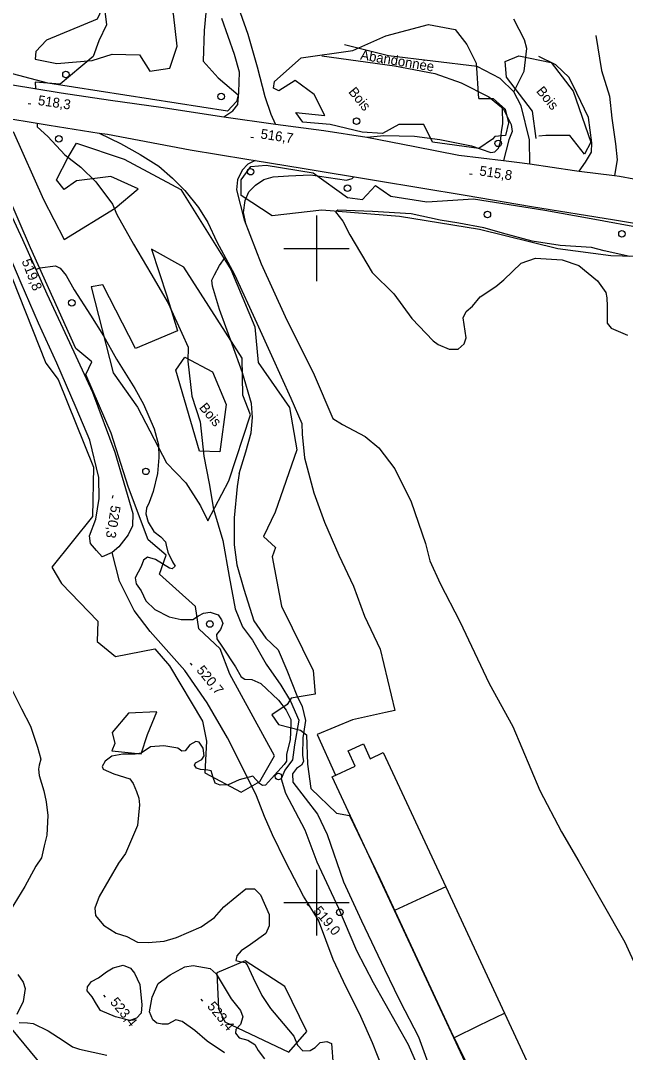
# Model space of a CAD drawing. Extents: x 347312 to 350503, y 6073086 to 6076432.
# Drawn here: x 347809.5 to 347994.5, y 6074754.2 to 6075069.6 of the extents above; entities that cross this region are included whole.
import ezdxf

# ---------------------------------------------------------------- set-up
doc = ezdxf.new("R2010")
doc.units = 0
for name, color, linetype in [('Level 1', 7, 'Continuous'), ('Level 19', 7, 'Continuous'), ('Level 2', 7, 'Continuous'), ('Level 21', 7, 'Continuous'), ('Level 22', 7, 'Continuous'), ('Level 3', 7, 'Continuous'), ('Level 31', 7, 'Continuous'), ('Level 36', 7, 'Continuous'), ('Level 44', 7, 'Continuous'), ('Level 60', 7, 'Continuous'), ('Level 61', 7, 'Continuous')]:
    doc.layers.add(name, color=color, linetype=linetype)

msp = doc.modelspace()

# ---------------------------------------------------------------- linework, layer by layer
at = {"layer": 'Level 1'}
for points in [[(347814.17, 6074993.52), (347815.42, 6074994.01), (347820.21, 6074994.66), (347821.6, 6074993.96), (347823.5, 6074991.71), (347825.88, 6074987.32), (347830.86, 6074979.54), (347834.88, 6074973.21), (347838.84, 6074966.16), (347844.44, 6074957.18), (347847.15, 6074952.4), (347850.34, 6074944.84), (347851.73, 6074939.89), (347851.77, 6074936.07), (347851.36, 6074931.2), (347850.03, 6074925.69), (347848.8, 6074922.26), (347848.08, 6074920.59), (347847.85, 6074918.81), (347848.51, 6074916.3), (347850.29, 6074913.4), (347852.4, 6074911.85), (347853.86, 6074910.29), (347854.06, 6074909.26), (347854.53, 6074907.13), (347855.95, 6074904.19), (347856.78, 6074902.89), (347855.91, 6074902.03), (347855.06, 6074902.25), (347850.81, 6074904.92), (347848.33, 6074905.64), (347847.1, 6074904.73), (347846.42, 6074902.7), (347844.54, 6074899.25), (347844.89, 6074897.42), (347846.45, 6074895.26), (347847.79, 6074892.26), (347850.6, 6074889.57), (347854.97, 6074887.39), (347858.59, 6074886.58), (347862.2, 6074886.56)], [(347862.2, 6074886.56), (347863.95, 6074887.63), (347865.47, 6074888.51), (347867.52, 6074888.77), (347869.91, 6074887.99), (347870.94, 6074886.46), (347871.35, 6074885.34), (347870.69, 6074883.45), (347869.4, 6074881.97), (347869.58, 6074880.66), (347871.32, 6074878.13), (347875.22, 6074872.1), (347876.99, 6074869.06), (347878.16, 6074868.31), (347880.25, 6074868.2), (347882.97, 6074867.03), (347888.39, 6074861.88), (347890.73, 6074858.79), (347892.16, 6074856), (347892.18, 6074854.56), (347891.99, 6074849.74), (347890.84, 6074845.43), (347890.87, 6074843.2), (347890.13, 6074842.18), (347886.23, 6074837.96), (347884.47, 6074835.94), (347883.52, 6074835.81), (347882.63, 6074836.39), (347880.51, 6074838.66), (347876.39, 6074837.54), (347873.06, 6074836.05), (347870.52, 6074835.9), (347869.05, 6074836.53), (347868.4, 6074838.25), (347867.77, 6074840.25), (347866.78, 6074840.48), (347864.56, 6074840.74), (347863.29, 6074841.14), (347862.71, 6074841.98), (347862.99, 6074842.75), (347864.96, 6074843.74), (347865.63, 6074844.84), (347865.32, 6074847.25), (347864.1, 6074849.01), (347863.11, 6074849.24), (347861.29, 6074848.24), (347859.9, 6074846.41), (347858.81, 6074846.29), (347857.59, 6074847.26), (347853.3, 6074847.91), (347849.3, 6074847.6), (347846.39, 6074845.68), (347844.55, 6074845.33), (347840.79, 6074845.36), (347837.41, 6074844.78), (347835.4, 6074843.22), (347834.47, 6074841.64), (347834.76, 6074840.82), (347838.04, 6074839.32), (347842.9, 6074837.82), (347843.94, 6074836.43), (347844.97, 6074833.96), (347845.66, 6074831.88)], [(347845.66, 6074831.88), (347845.85, 6074829.91), (347845.24, 6074823.54), (347841.63, 6074815.03), (347839.43, 6074812.11), (347833.57, 6074801.84), (347832.19, 6074798.27), (347832.43, 6074796.08), (347834.86, 6074793.06), (347838.78, 6074790.63), (347842.02, 6074789.64), (347845.24, 6074787.92), (347848.53, 6074787.78), (347853.48, 6074788.23), (347857.2, 6074789.36), (347864.77, 6074792.55), (347868.85, 6074795.46), (347871.66, 6074798.76), (347875.62, 6074801.96), (347878.41, 6074804.18), (347881.02, 6074804.25), (347882.88, 6074802.36), (347885.56, 6074796.35), (347885.56, 6074792.89), (347884.49, 6074790.52), (347879.8, 6074787.23)], [(347879.8, 6074787.23), (347877.04, 6074785.3), (347875.68, 6074783.75), (347875.41, 6074782.33), (347876.62, 6074782.01), (347878.18, 6074781.74), (347878.84, 6074780.96), (347880.68, 6074777.04), (347883.27, 6074771.62), (347885.97, 6074767.64), (347889.85, 6074763.05), (347893.14, 6074759.16), (347894.21, 6074756.47), (347895.81, 6074754.74), (347898.05, 6074754.77)], [(347898.05, 6074754.77), (347899.65, 6074755.72), (347901.15, 6074757.25), (347903.2, 6074757.51), (347904.6, 6074756.96), (347905.11, 6074750.2)]]:
    msp.add_lwpolyline(points, dxfattribs=at)
at = {"layer": 'Level 19'}
for points in [[(347985.49, 6075065.01), (347987.22, 6075054.32), (347989.69, 6075046.5), (347990.38, 6075039.74), (347991.51, 6075031.92), (347992.01, 6075027.09), (347991.24, 6075022.24)], [(347980.34, 6075023.57), (347982.3, 6075026.34), (347984.18, 6075029.4), (347984.31, 6075032.2), (347983.26, 6075040.01), (347979.65, 6075047.41), (347977.3, 6075052.19), (347973.21, 6075056.11), (347968.01, 6075058.66)], [(347833.58, 6075035.25), (347840.12, 6075032.09), (347846.14, 6075028.73), (347851.76, 6075025.13), (347855.99, 6075021.4), (347859.74, 6075017.72), (347863.91, 6075012.45), (347866.8, 6075007.9), (347869.52, 6075001.94), (347874.95, 6074992.03), (347881.76, 6074977.12), (347886.29, 6074967.28), (347892.21, 6074954.25), (347895.5, 6074946.44), (347895.62, 6074943.24), (347896.35, 6074935.99), (347899.22, 6074925.27), (347902.49, 6074916.31), (347906.88, 6074906.19), (347911.33, 6074896.72), (347914.71, 6074887.54), (347919.56, 6074877.5), (347923.95, 6074858.75), (347921.19, 6074858.1), (347911.02, 6074855.92), (347900.23, 6074851.42), (347905.85, 6074838.91)], [(347881.32, 6075026.85), (347879.04, 6075025.68), (347877.32, 6075023.87), (347875.87, 6075020.94), (347875.56, 6075017.91), (347877.94, 6075008.68), (347883.13, 6074995.27), (347890.41, 6074979.18), (347899.36, 6074961.34), (347905.01, 6074948), (347907.95, 6074946.19), (347914.97, 6074942.45), (347919.15, 6074939.05), (347924.05, 6074932.64), (347929.01, 6074922.54), (347933.33, 6074909.81), (347934.69, 6074904.5), (347937.9, 6074897.51), (347943.91, 6074885.89), (347952.82, 6074866.93), (347960.13, 6074853.84), (347968.33, 6074834.3), (347975.03, 6074821.59), (347980.26, 6074812.61), (347994.38, 6074787.95), (348004.4, 6074766.02)], [(347800.99, 6075022.01), (347810.06, 6075002.71), (347817.5, 6074986.09), (347824.49, 6074971.26), (347831.47, 6074955.99), (347838.35, 6074937.72), (347843.88, 6074918.92), (347843.79, 6074915.19), (347842.4, 6074912.47), (347839.59, 6074908.78), (347837.54, 6074906.99), (347834.46, 6074905.69), (347832.72, 6074907.59), (347830.92, 6074909.75), (347830.57, 6074912.14), (347832.58, 6074917.24), (347833.55, 6074923.49), (347833.49, 6074929.92), (347830.71, 6074941.4), (347826.56, 6074951.29), (347820.57, 6074964.92), (347814.96, 6074977.1), (347809.66, 6074989.37), (347803.77, 6075003.33)]]:
    msp.add_lwpolyline(points, dxfattribs=at)
at = {"layer": 'Level 2'}
for points in [[(347821.53, 6075140.46), (347825.53, 6075133.34), (347826.15, 6075127.58), (347824.83, 6075122.07), (347824.66, 6075114.75), (347827.24, 6075105.92), (347828.83, 6075098.73), (347829.21, 6075093.07), (347831.83, 6075084.19), (347835.1, 6075074.08), (347835.76, 6075068.35), (347833.41, 6075063.47), (347831.75, 6075058.65), (347827.99, 6075055.44), (347821.61, 6075050.19), (347813.97, 6075050.84), (347814.06, 6075048.82)], [(347960.38, 6075047.89), (347960.49, 6075048.03), (347960.49, 6075048.03), (347963.54, 6075054.17), (347964.41, 6075061.11), (347963.67, 6075063.71), (347960.45, 6075070.08)], [(347915.53, 6075033.94), (347920.62, 6075034.5), (347930, 6075034.26), (347937.74, 6075033.3), (347947.41, 6075031.3), (347953.32, 6075029.34), (347954.64, 6075029.52), (347955.74, 6075030.58), (347956.34, 6075032.55), (347956.67, 6075035.62), (347957.03, 6075038.19), (347956.89, 6075042.6), (347956.9, 6075042.98)], [(347814.55, 6075038.25), (347814.6, 6075037.17), (347817.88, 6075034.23), (347823.03, 6075028.59), (347827.94, 6075024.85), (347832.51, 6075020.36), (347837.59, 6075013.54), (347838.93, 6075010.33), (347844.05, 6075001.23), (347849.31, 6074992.32), (347854.68, 6074983.19), (347858.82, 6074974.1), (347860.75, 6074969.81), (347860.65, 6074965.54), (347861.88, 6074954.83), (347864.46, 6074946.98), (347865.59, 6074936.49), (347867.23, 6074928.07), (347868.52, 6074920.25), (347871.43, 6074910.65), (347873.37, 6074899.64)], [(347878.54, 6075007.14), (347877.73, 6075010.99), (347878.25, 6075014.63), (347879.35, 6075017.28), (347881.33, 6075019.35), (347883.93, 6075021), (347886.83, 6075021.83), (347891.49, 6075022.15), (347898.25, 6075022.5), (347909.26, 6075020.83), (347910.97, 6075021.33), (347911.45, 6075021.88)], [(347995.89, 6074997.48), (347988.03, 6074999.25), (347984.16, 6075000.22), (347974.6, 6075000.87), (347966.01, 6075002.18), (347958.03, 6075004.37), (347951.26, 6075006.29), (347943.54, 6075007.73), (347937.85, 6075008.61), (347928.95, 6075010.55), (347917.15, 6075011.21), (347906.52, 6075011.64), (347905.87, 6075011.17), (347908.1, 6075008.31), (347910.25, 6075004.11), (347917.02, 6074992.66), (347923.66, 6074986.05), (347929.23, 6074978.56), (347935.77, 6074971.71), (347937.22, 6074970.6), (347940.6, 6074969.15), (347943.35, 6074969.19), (347945.21, 6074970.82), (347945.83, 6074972.68)], [(347876.37, 6074931.17), (347878.38, 6074937.79), (347880.03, 6074943.58), (347880.49, 6074948.24), (347880.2, 6074952.53), (347877.44, 6074961.95), (347874.27, 6074970.75), (347870.38, 6074981.35), (347868.23, 6074988.48), (347868.02, 6074990.3), (347868.8, 6074991.9), (347870.35, 6074994.8), (347872.13, 6074997.17)], [(347945.83, 6074972.68), (347944.91, 6074978.73), (347945.86, 6074980.65), (347947.77, 6074982.32), (347950.11, 6074985.17), (347954.86, 6074988.3), (347957.38, 6074990.41), (347962.67, 6074995.49), (347967.02, 6074997.02), (347975.23, 6074996.52), (347980.27, 6074994.8), (347986.01, 6074990.07), (347988.51, 6074986.53), (347988.89, 6074984.82), (347988.99, 6074982.36), (347988.97, 6074977.17), (347990.22, 6074975.58), (347995.17, 6074973.42)], [(347876.37, 6074931.17), (347875.75, 6074927.17), (347874.87, 6074917.63), (347874.9, 6074909.38), (347875.69, 6074903.23), (347877.82, 6074895.82), (347880.89, 6074886.15), (347884.56, 6074880.88), (347888.33, 6074877.29), (347890.98, 6074871.08), (347894.02, 6074863.3), (347895.66, 6074859.9), (347896.72, 6074855.72), (347895.82, 6074850.35), (347895.74, 6074845.07), (347896.08, 6074843.09), (347895.41, 6074841.99), (347893.87, 6074840.96), (347892.66, 6074839.4), (347892.8, 6074836.85), (347900.39, 6074827.08), (347903.28, 6074820.83), (347908.3, 6074806.35), (347913.82, 6074794.44), (347920.85, 6074779.65), (347923.75, 6074773.53), (347925.6, 6074769.75), (347931.23, 6074758.99), (347935.36, 6074747.77)], [(347873.37, 6074899.64), (347875.12, 6074889.82), (347877.43, 6074884.28), (347880.41, 6074880.26), (347884.67, 6074872.91), (347889.17, 6074866.43), (347892.11, 6074861.56), (347894.6, 6074855.79), (347893.35, 6074848.24), (347892.73, 6074843.69), (347890.4, 6074840.48), (347889.18, 6074837.8)], [(347805.48, 6074867.82), (347809.81, 6074859.23), (347812.55, 6074853.95), (347814.67, 6074847.49), (347815.66, 6074843.8), (347815.15, 6074842.04), (347814.98, 6074840.83), (347815.17, 6074838.87), (347816.65, 6074834.13), (347817.31, 6074830.82), (347817.82, 6074826.6), (347817.53, 6074820.63), (347816.75, 6074817.31), (347815.94, 6074813.7), (347814.2, 6074811.18), (347810.79, 6074804.97), (347805.24, 6074795.77)], [(347889.18, 6074837.8), (347890.56, 6074833.49), (347896.49, 6074822.21), (347900.16, 6074812.5), (347906.72, 6074798.27), (347912.3, 6074785.36), (347917.34, 6074775.6), (347928.06, 6074756.61), (347931.59, 6074748.64), (347936.71, 6074737.21), (347940.86, 6074726.16), (347944.48, 6074716.66), (347948.74, 6074709.57), (347956.74, 6074699.63), (347966.51, 6074688.39), (347970.56, 6074681.39), (347977.5, 6074664.01), (347980.85, 6074653.74), (347984.68, 6074647.63), (347991.14, 6074639.99), (347995.74, 6074635.34)], [(347840.85, 6074780.92), (347843.09, 6074780.01), (347844.4, 6074778.46), (347845.99, 6074775.01), (347846.62, 6074768.75), (347846.4, 6074766.17), (347844.97, 6074764.7), (347842.96, 6074763.93), (347838.5, 6074765.1), (347833.97, 6074767), (347832.75, 6074768.91), (347831.43, 6074771.25), (347829.92, 6074773.04), (347829.95, 6074774.27), (347831.25, 6074775.89), (347833.36, 6074777.01), (347835.83, 6074778.82), (347837.82, 6074780.1), (347840.85, 6074780.92)], [(347871.9, 6074754.13), (347866.64, 6074757.67), (347862.86, 6074760.88), (347858.91, 6074763.67), (347857, 6074764.19), (347854.57, 6074762.81), (347852.84, 6074762.81), (347851.2, 6074763.16), (347849.98, 6074764.13), (347848.96, 6074766.6), (347849.78, 6074771.15), (347851.64, 6074775.25), (347855.26, 6074777.9), (347859.81, 6074780.4), (347862.3, 6074780.77), (347867.49, 6074779.83), (347869.38, 6074778.22), (347873.94, 6074770.62), (347876.74, 6074767), (347877.52, 6074765.13), (347876.74, 6074762.74), (347875.38, 6074761.19), (347875.22, 6074760.13), (347876.33, 6074758.66), (347879.02, 6074758), (347881.21, 6074756.66), (347882.22, 6074754.84), (347884.1, 6074752.3)], [(347808.65, 6074778.02), (347810.34, 6074775.71), (347810.9, 6074773.78), (347810.27, 6074769.79), (347808.34, 6074765.77)], [(347809.07, 6074763.32), (347811.59, 6074763.23), (347813.39, 6074763.1), (347817.97, 6074760.84), (347822.49, 6074757.86), (347825.36, 6074755.88), (347827.55, 6074755.19), (347835.92, 6074753.33)]]:
    msp.add_lwpolyline(points, dxfattribs=at)
at = {"layer": 'Level 21'}
for points in [[(347690.54, 6075069.7), (347705.83, 6075067.75), (347719.45, 6075065.23), (347732.67, 6075062.66), (347745.79, 6075060.13), (347758.5, 6075057.48), (347763.54, 6075056.73), (347770.69, 6075055.65), (347782.01, 6075054.06), (347794.01, 6075052.37), (347806.38, 6075050.08), (347821.95, 6075047.53), (347837.03, 6075045.32), (347852.37, 6075043.16), (347871.71, 6075040.15), (347874.49, 6075042.05), (347876.01, 6075044), (347876.24, 6075047.77), (347876.48, 6075053.82), (347874.97, 6075059.22), (347871.12, 6075070.29)], [(347887.46, 6075037.96), (347886.16, 6075040.94), (347884.32, 6075046.29), (347882, 6075055.35), (347879.16, 6075065.4), (347876.82, 6075071.98)], [(347965.31, 6075025.8), (347965.16, 6075033.16), (347962.6, 6075043.6), (347960.38, 6075047.89), (347956.25, 6075051.93), (347949.16, 6075055.59), (347922.02, 6075058.85), (347908.61, 6075062.18)], [(347901.69, 6075058.81), (347923.86, 6075055.75), (347936.22, 6075053.49), (347944.29, 6075050.64), (347952.8, 6075046.36), (347957.13, 6075042.79), (347959.62, 6075037.83), (347959.91, 6075035.68), (347958.87, 6075033.16), (347957.22, 6075026.88)], [(347800.93, 6075040.48), (347818.23, 6075037.65), (347833.58, 6075035.25), (347836.11, 6075034.86), (347861.41, 6075030.09), (347878.73, 6075027.26), (347881.32, 6075026.85), (347895.67, 6075024.55), (347918.34, 6075020.71), (347945.54, 6075016.29), (347965.84, 6075012.79), (347991.16, 6075008.67), (348007.63, 6075006)], [(347871.71, 6075040.15), (347871.71, 6075040.15), (347887.46, 6075037.96), (347902.3, 6075036.05), (347915.42, 6075033.97), (347930.1, 6075031.09), (347943.58, 6075028.49), (347957.22, 6075026.88), (347961.36, 6075026.39), (347965.31, 6075025.8), (347978.93, 6075023.75), (347980.34, 6075023.57), (347991.24, 6075022.24), (347992.71, 6075022.06), (347997.13, 6075021.24)]]:
    msp.add_lwpolyline(points, dxfattribs=at)
at = {"layer": 'Level 22'}
msp.add_lwpolyline([(347921.77, 6074745.53), (347917.21, 6074757.18), (347913.62, 6074765.24), (347908.32, 6074775.9), (347905.15, 6074782.66), (347900.66, 6074794.67), (347896.04, 6074802.01), (347890.57, 6074812.6), (347886.58, 6074820.7), (347884.16, 6074826.29), (347881.69, 6074832.66), (347878.01, 6074840.11), (347872.81, 6074850.38), (347866.62, 6074861.03), (347859.8, 6074871), (347849.17, 6074882.85), (347844.23, 6074889.32), (347839.76, 6074898.26), (347837.54, 6074906.99)], dxfattribs=at)
at = {"layer": 'Level 3'}
for p, q in [((347811.85, 6075044.3), (347812.64, 6075044.18)), ((347879.94, 6075034.03), (347880.73, 6075033.91)), ((347946.88, 6075022.78), (347947.67, 6075022.66)), ((347837.7, 6074924.42), (347837.57, 6074923.63)), ((347861.35, 6074873.2), (347861.86, 6074872.58)), ((347897.11, 6074799.66), (347897.62, 6074799.04)), ((347834.92, 6074771.75), (347835.43, 6074771.13)), ((347864.63, 6074770.47), (347865.14, 6074769.85))]:
    msp.add_line(p, q, dxfattribs=at)
at = {"layer": 'Level 31'}
for points in [[(347920.43, 6074845.85), (347939.56, 6074804.8), (347957.55, 6074766.22), (347976.66, 6074725.22), (347961.08, 6074717.96), (347960.1, 6074717.5), (347958.77, 6074720.36), (347959.67, 6074720.78), (347942.01, 6074758.66), (347923.88, 6074797.56), (347904.82, 6074838.44), (347911.9, 6074841.74), (347909.75, 6074846.36), (347914.37, 6074848.52), (347916.47, 6074844), (347920.43, 6074845.85)], [(347939.56, 6074804.8), (347931.86, 6074801.25), (347923.88, 6074797.56)], [(347942.01, 6074758.66), (347949.89, 6074762.5), (347957.55, 6074766.22)]]:
    msp.add_lwpolyline(points, dxfattribs=at)
at = {"layer": 'Level 36'}
for centre in [(347823.4, 6075053.15), (347870.89, 6075046.42), (347912.31, 6075038.86), (347821.21, 6075033.49), (347955.62, 6075032.09), (347879.88, 6075023.43), (347909.54, 6075018.39), (347952.31, 6075010.33), (347993.48, 6075004.44), (347825.22, 6074983.31), (347847.87, 6074931.82), (347867.38, 6074885.17), (347888.37, 6074838.58), (347907.15, 6074797.03)]:
    msp.add_circle(centre, 1, dxfattribs=at)
at = {"layer": 'Level 44'}
for points in [[(347837.55, 6075059.39), (347845.93, 6075059.2), (347849.06, 6075054.19), (347855.17, 6075055.11), (347857.41, 6075061.75), (347856.27, 6075071.72), (347851.51, 6075080.31), (347848.7, 6075079.91), (347848, 6075075.73), (347843.1, 6075073.89), (347839.61, 6075076.65), (347835.01, 6075074.46), (347832.98, 6075070.08), (347817.42, 6075063.66), (347814.18, 6075060.21), (347813.96, 6075057.79), (347820.59, 6075056.46), (347831.43, 6075057.43), (347837.55, 6075059.39)], [(347866.22, 6075072.03), (347865.65, 6075066.62), (347865.37, 6075057.26), (347869.96, 6075052.12), (347876.09, 6075046.92), (347875.58, 6075044.84), (347872.78, 6075041.91), (347817.9, 6075050.53), (347785.78, 6075058.96), (347764.27, 6075065.62), (347759.87, 6075067.81)], [(347953.92, 6075033.42), (347949.74, 6075030.53), (347935.56, 6075032.46), (347932.86, 6075037.85), (347925.2, 6075037.88), (347920.21, 6075035.07), (347913.97, 6075035.55), (347904.23, 6075037.9), (347895.89, 6075038.57), (347893.72, 6075041.54), (347902.6, 6075040.57), (347899.28, 6075047.07), (347893.47, 6075051.35), (347888.53, 6075048.13), (347886.89, 6075049.01), (347887.16, 6075051.02), (347895.39, 6075058.19), (347911.17, 6075060.44), (347921.2, 6075064.92), (347934.25, 6075068.47), (347942.43, 6075066.92), (347946.01, 6075062.27), (347948.93, 6075056.63), (347949.56, 6075045.81)], [(347967.25, 6075033.59), (347966.12, 6075041.97), (347958.16, 6075052.36), (347957.75, 6075057.14), (347961.9, 6075058.81), (347971.84, 6075056.77), (347978.55, 6075048), (347984, 6075032.49), (347982.02, 6075028.75), (347977.49, 6075034.54), (347970.22, 6075034.46), (347968.08, 6075034.33)], [(347949.68, 6075045.81), (347954.06, 6075045.8), (347957.79, 6075042.54), (347958.75, 6075038.37), (347957.82, 6075034.49), (347954.64, 6075034.16), (347953.92, 6075033.42)], [(347807.2, 6075035.75), (347816.53, 6075014.89), (347822.82, 6075002.69), (347838.41, 6075012.27), (347845.46, 6075018.14), (347837.08, 6075021.91), (347826.63, 6075020.66), (347822.88, 6075017.98), (347820.46, 6075020.89), (347824.03, 6075027.89), (347826.61, 6075032.14), (347841.16, 6075027.24), (347858.57, 6075018), (347873.88, 6074993.55), (347881.17, 6074976.01), (347882.21, 6074965.07), (347891.73, 6074951.32), (347893.99, 6074938.38), (347887.36, 6074919.38), (347883.83, 6074911.95), (347887.53, 6074908.59), (347886.45, 6074905.75), (347889.32, 6074890.64), (347898.97, 6074870.99), (347899.61, 6074863.75), (347892.32, 6074862.45), (347891.09, 6074860.53), (347886.41, 6074857.38), (347888.42, 6074854.43), (347895.18, 6074852.76), (347897, 6074851.29), (347897.33, 6074842.28), (347898.28, 6074834.85), (347906.18, 6074827.35), (347910.11, 6074826.59), (347919.39, 6074807.38), (347941.1, 6074760.69), (347960.72, 6074720.64)], [(347854.02, 6074906.25), (347848.51, 6074910.89), (347842.49, 6074926.88), (347837.25, 6074943.53), (347829.45, 6074961.47), (347831.34, 6074965.28), (347826.43, 6074969.38), (347812.57, 6075000.14), (347798.85, 6075031.62)], [(348008.06, 6074997.18), (347990.05, 6074997.74), (347973.89, 6074999.85), (347949.92, 6075005.71), (347925.45, 6075009.72), (347901.63, 6075011.7), (347886.45, 6075009.97), (347876.98, 6075016.13), (347877, 6075020.94), (347879.9, 6075025), (347884.67, 6075025.39), (347899.05, 6075023.03), (347909.47, 6075015.56), (347914.15, 6075014.97), (347918.13, 6075019.19), (347922.74, 6075015.99), (347933.83, 6075014.18), (347948.04, 6075015.1), (347969.93, 6075011.66), (347984.07, 6075009.07), (348000.63, 6075006.11)], [(347866.76, 6074916.66), (347873.25, 6074928.94), (347879.81, 6074949.06), (347877.53, 6074955.1), (347877.31, 6074966.42), (347859.45, 6074994.29), (347849.53, 6074999.75), (347854.26, 6074985.48), (347857.52, 6074974.76), (347844.66, 6074969.41), (347834.71, 6074988.86), (347831.07, 6074988.21), (347837.79, 6074961.9), (347845.3, 6074951.46), (347854.16, 6074934.39), (347860.11, 6074928.33), (347864.51, 6074921.25), (347866.76, 6074916.66)], [(347806.96, 6074990.9), (347817.28, 6074964.93), (347821.05, 6074959.92), (347831.78, 6074933.1), (347831.54, 6074918.01), (347819.09, 6074902.56), (347822.05, 6074897.58), (347833.19, 6074886.01), (347832.95, 6074879.85), (347838.55, 6074875.28), (347850.62, 6074877.6), (347855.02, 6074872.33), (347865.19, 6074855.48), (347866.42, 6074849.36), (347865.86, 6074839.65), (347877.03, 6074833.76), (347882.69, 6074836.99), (347887.14, 6074844.88), (347873.48, 6074869.85), (347870.61, 6074877.59), (347864.01, 6074883.71), (347863, 6074890.47), (347852.03, 6074900.41), (347854.02, 6074906.25)], [(347864.25, 6074938.05), (347857.05, 6074962.8), (347859.72, 6074966.74), (347868.24, 6074962.27), (347872.38, 6074952.28), (347870.43, 6074937.82), (347864.25, 6074938.05)], [(347837.45, 6074846.41), (347846.39, 6074845.52), (347848.31, 6074851.44), (347851.21, 6074858.33), (347842.48, 6074857.9), (347837.56, 6074852.01), (347838.31, 6074848.61), (347837.45, 6074846.41)], [(347871.96, 6074763.56), (347891.59, 6074754.3), (347897.04, 6074760.63), (347890.33, 6074774.41), (347878.19, 6074782.18), (347869.58, 6074778.57), (347870.05, 6074767.65), (347871.96, 6074763.56)]]:
    msp.add_lwpolyline(points, dxfattribs=at)
at = {"layer": 'Level 60'}
msp.add_lwpolyline([(348779.44, 6073584.28), (350085.28, 6074663.34), (348652.09, 6076397.74), (347346.25, 6075318.68)], close=True, dxfattribs=at)
at = {"layer": 'Level 61'}
for p, q in [((347900, 6075010), (347900, 6074990)), ((347890, 6075000), (347910, 6075000)), ((347900, 6074810), (347900, 6074790)), ((347890, 6074800), (347910, 6074800))]:
    msp.add_line(p, q, dxfattribs=at)

# ---------------------------------------------------------------- texts
at = {"layer": 'Level 21'}
msp.add_text('Abandonnée', height=3, rotation=350.581, dxfattribs=at).set_placement((347913.31, 6075057.75))
at = {"layer": 'Level 3'}
for s, rotation, p in [('518,3', 351.7653, (347814.69, 6075043.85)), ('516,7', 351.7108, (347882.78, 6075033.58)), ('515,8', 351.299, (347949.72, 6075022.31)), ('519,8', 291.2965, (347809.78, 6074996.1)), ('520,3', 260.6748, (347837.2, 6074921.58)), ('520,7', 309.5679, (347863.16, 6074870.96)), ('519,0', 309.5679, (347898.92, 6074797.42)), ('523,4', 309.5679, (347836.73, 6074769.51)), ('523,4', 309.5679, (347866.44, 6074768.23))]:
    msp.add_text(s, height=3, rotation=rotation, dxfattribs=at).set_placement(p)
at = {"layer": 'Level 44'}
for p in [(347909.63, 6075047.76), (347967.1, 6075047.99), (347863.98, 6074951.25)]:
    msp.add_text('Bois', height=3, rotation=309.568, dxfattribs=at).set_placement(p)

doc.saveas('drawing.dxf')
